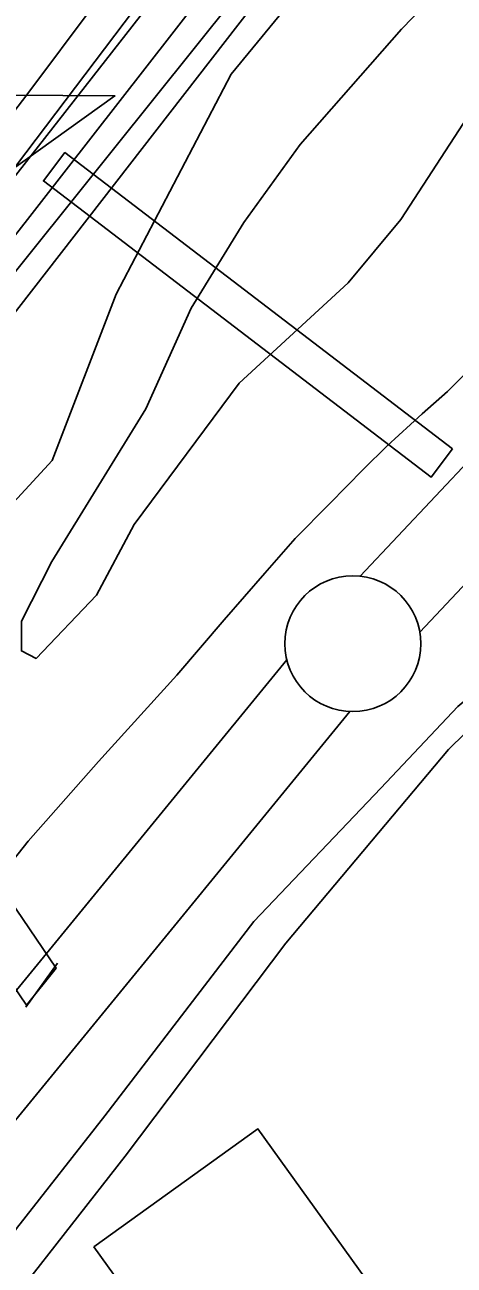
# Model space of a CAD drawing. Extents: x 3677843 to 3715951, y 511991 to 537744.
# Drawn here: x 3683902.5 to 3684060.4, y 519711.1 to 520167.6 of the extents above; entities that cross this region are included whole.
import ezdxf

# ---------------------------------------------------------------- set-up
doc = ezdxf.new("R2010")
doc.units = 0
for name, color, linetype in [('V-BLDG-OTLN', 7, 'Continuous'), ('V-CHAN-DOCK', 7, 'Continuous'), ('V-CHAN-NAID', 7, 'Continuous'), ('V-FLOD-BASE', 7, 'Continuous'), ('V-LEVE-TOET', 7, 'Continuous'), ('V-RIVR-EDGE', 7, 'Continuous'), ('V-RIVR-FERY', 7, 'Continuous'), ('V-RRAP-FSHR', 7, 'Continuous'), ('V-RRAP-RVMT', 7, 'Continuous'), ('V-SITE-OTLN', 7, 'Continuous'), ('V-SITE-VEGE', 7, 'Continuous'), ('V-SURV-LINE', 7, 'Continuous'), ('V-TOPO-DPTH', 7, 'Continuous'), ('V-TOPO-MINR', 7, 'Continuous'), ('V-TOPO-WATR', 7, 'Continuous')]:
    doc.layers.add(name, color=color, linetype=linetype)

msp = doc.modelspace()

# ---------------------------------------------------------------- linework, layer by layer
at = {"layer": 'V-BLDG-OTLN'}
msp.add_lwpolyline([(3683927.89, 519717.94), (3683988.2, 519761.28), (3684220.95, 519437.38), (3684160.65, 519394.04)], close=True, dxfattribs=at)
at = {"layer": 'V-CHAN-DOCK'}
for points in [[(3684059.76, 520011.63), (3683917.27, 520120.6), (3683909.33, 520110.2), (3684051.92, 520001.16), (3684059.76, 520011.63)], [(3683903.14, 519806.82), (3683793.09, 519969.03), (3683780.28, 519960.33), (3683767.52, 519979.14), (3683794.15, 519997.2), (3683914.02, 519820.41), (3683903.14, 519806.82)]]:
    msp.add_lwpolyline(points, dxfattribs=at)
at = {"layer": 'V-CHAN-NAID'}
msp.add_lwpolyline([(3683859.14, 520142.01), (3683935.63, 520141.46), (3683873.43, 520096.94)], dxfattribs=at)
at = {"layer": 'V-FLOD-BASE'}
msp.add_line((3683902.82, 519806.05), (3683914.55, 519822.33), dxfattribs=at)
at = {"layer": 'V-LEVE-TOET'}
for points in [[(3683780.71, 519690.4), (3683819.37, 519736.98), (3683840.96, 519763.55), (3683852.47, 519781.51), (3683866.45, 519808.81), (3683876.93, 519827.12), (3683890.19, 519850.27), (3683903.78, 519867.18), (3683929.54, 519896.51), (3683958.44, 519928.24), (3683975.85, 519948.6), (3683990.82, 519965.85), (3684001.96, 519978.62), (3684014.49, 519991.38), (3684027.02, 520004.13), (3684035.71, 520012.75), (3684048.58, 520024.47), (3684057.97, 520032.74), (3684066.67, 520041.36)], [(3683489.53, 519163.39), (3683497.89, 519179.65), (3683547.49, 519259.73), (3683637.64, 519383.22), (3683696.06, 519453.17), (3683782.53, 519564.96), (3683862.5, 519669.93), (3683883.22, 519700.1), (3683890.94, 519712.17), (3683899.47, 519724.64), (3683931.94, 519766.06), (3683986.75, 519837.64), (3684033.38, 519886.67), (3684061.76, 519916.8), (3684073.91, 519926.83), (3684084.85, 519935.66)]]:
    msp.add_lwpolyline(points, dxfattribs=at)
at = {"layer": 'V-RIVR-EDGE'}
msp.add_lwpolyline([(3683281.55, 519254.87), (3683329.12, 519314.18), (3683431.49, 519440), (3683498.33, 519523.88), (3683577.87, 519643.75), (3683632.1, 519725.26), (3683692.88, 519786.34), (3683762.7, 519860.01), (3683803.06, 519913.34), (3683830.14, 519941.49), (3683872.82, 519964.19), (3683912.55, 520007.32), (3683936.11, 520068.5), (3683978.34, 520149.43), (3684010.25, 520188.38), (3684114.35, 520288.37), (3684184.16, 520354.84), (3684214.9, 520407.59), (3684229.44, 520460.98), (3684277.61, 520516.69), (3684326.37, 520572.4)], dxfattribs=at)
at = {"layer": 'V-RIVR-FERY'}
msp.add_spline([(3683395.61, 529471.33), (3683521.93, 529210.06), (3683605.12, 528969.74), (3683680.85, 528445.16), (3683751.52, 527893.72), (3683927.94, 527005.71), (3684042.37, 526379.7), (3684112.21, 525834.62), (3684119.19, 525226.82), (3684092.52, 524348.19), (3684041.56, 523650.59), (3683951.37, 522948.56), (3683790.83, 522287.09), (3683653.77, 521935.75), (3683329.65, 521213.56), (3682839.7, 520457.29), (3682512.55, 519997.79), (3682286.16, 519635.95), (3682113.49, 519264.01), (3682089.81, 519186.3)], degree=3, dxfattribs=at)
at = {"layer": 'V-RRAP-FSHR'}
msp.add_lwpolyline([(3683860.38, 520028.68), (3684232.72, 520493.68), (3684417.05, 520747.64), (3684586.63, 521008.76), (3684748.84, 521334.26)], dxfattribs=at)
at = {"layer": 'V-RRAP-RVMT'}
msp.add_line((3683954.14, 520188.36), (3683859.7, 520063.58), dxfattribs=at)
at = {"layer": 'V-SITE-OTLN'}
msp.add_lwpolyline([(3683662.17, 519393.91), (3683770.09, 519533.41), (3683860.27, 519650.21), (3683939.35, 519751.26), (3683998.49, 519829.62), (3684058.34, 519900.99), (3684088.6, 519930.61), (3684099.29, 519938.65), (3684115.14, 519950.34), (3684141.34, 519973.73), (3684189.7, 520025.32), (3684207.05, 520043.24), (3684215.16, 520049.45), (3684227.7, 520058.58), (3684240.24, 520069.18), (3684248.72, 520076.85), (3684265.04, 520109.11), (3684300.91, 520161.86), (3684362.26, 520240.58), (3684441.72, 520341.99), (3684513.73, 520422.49)], dxfattribs=at)
at = {"layer": 'V-SITE-VEGE'}
msp.add_lwpolyline([(3684391.77, 520543.69), (3684284.05, 520423.26), (3684093.31, 520176.8), (3684040.74, 520095.97), (3684021.39, 520072.7), (3683981.38, 520035.78), (3683942.67, 519983.74), (3683928.81, 519957.7), (3683906.72, 519934.44), (3683901.24, 519937.21), (3683901.29, 519948.21), (3683912.38, 519970.14), (3683946.98, 520026.32), (3683963.64, 520063.34), (3683983.02, 520094.86), (3684003.76, 520123.62), (3684041.05, 520166.04), (3684107.32, 520234.45), (3684204.06, 520357.67), (3684255.26, 520438.51), (3684280.19, 520482.36), (3684323, 520528.89)], dxfattribs=at)
at = {"layer": 'V-SURV-LINE'}
for points in [[(3684025.89, 519964.71), (3684164.38, 520111.88)], [(3684186.24, 520091.34), (3684047.75, 519944.16)], [(3683677.22, 519540.75), (3683998.86, 519933.91)], [(3684022.09, 519914.93), (3683700.45, 519521.76)]]:
    msp.add_lwpolyline(points, dxfattribs=at)
msp.add_circle((3684023.12, 519939.88), 25, dxfattribs=at)
at = {"layer": 'V-TOPO-DPTH'}
for points in [[(3684318.7, 520619.39), (3684245.87, 520511.95), (3684242.14, 520506.55), (3684238.34, 520501.2), (3684234.44, 520495.91), (3684230.48, 520490.68), (3684056.71, 520265.49), (3683966.05, 520148.32), (3683875.17, 520031.31), (3683783.98, 519914.55), (3683692.58, 519797.95), (3683553.24, 519620.69), (3683531.25, 519592.92), (3683509.14, 519565.25), (3683486.84, 519537.74), (3683464.41, 519510.33), (3683441.83, 519483.04), (3683419.16, 519455.83), (3683396.38, 519428.71), (3683373.51, 519401.67), (3683308.89, 519325.59)], [(3682091.04, 518266.18), (3682624.25, 518657.99), (3682642.18, 518671.89), (3682659.6, 518686.37), (3682676.25, 518701.73), (3682692.39, 518717.67), (3683118.47, 519160.81), (3683182.59, 519229.03), (3683245.65, 519298.2), (3683307.11, 519368.78), (3683367.52, 519440.32), (3683454.04, 519545.17), (3683470.31, 519565.04), (3683486.48, 519585.01), (3683502.49, 519605.1), (3683518.39, 519625.27), (3683971.82, 520205.3), (3684012.28, 520257.82), (3684052.25, 520310.71), (3684091.47, 520364.15), (3684130.19, 520417.96), (3684164.79, 520466.77), (3684185.61, 520496.61), (3684206.12, 520526.67)], [(3684206.12, 520526.67), (3684185.61, 520496.61), (3684164.79, 520466.77), (3684130.19, 520417.96), (3684091.47, 520364.15), (3684052.25, 520310.71), (3684012.28, 520257.82), (3683971.82, 520205.3), (3683518.39, 519625.27), (3683502.49, 519605.1), (3683486.48, 519585.01), (3683470.31, 519565.04), (3683454.04, 519545.17), (3683367.52, 519440.32), (3683307.11, 519368.78)]]:
    msp.add_lwpolyline(points, dxfattribs=at)
at = {"layer": 'V-TOPO-MINR'}
for points in [[(3682090.97, 518272.97), (3682625.16, 518665.69), (3682640.85, 518677.85), (3682656.08, 518690.53), (3682670.65, 518703.97), (3682684.76, 518717.93), (3682997.53, 519043.55), (3683080.78, 519132.19), (3683162.68, 519222.04), (3683242.54, 519313.71), (3683321.04, 519406.59), (3683452.35, 519565.54), (3683464.12, 519579.89), (3683475.82, 519594.3), (3683487.41, 519608.8), (3683498.94, 519623.35), (3683754.29, 519948.37), (3683829.33, 520045.05), (3683903.61, 520142.31), (3683976.74, 520240.44), (3684049.1, 520339.15), (3684160.62, 520493.18), (3684176.47, 520515.43), (3684192.08, 520537.83)], [(3683290.09, 519325.56), (3683332.1, 519375.08), (3683373.79, 519424.88), (3683415.27, 519474.85), (3683455.8, 519524.02), (3683476.74, 519549.64), (3683497.53, 519575.37), (3683518.11, 519601.27), (3683538.54, 519627.29), (3684185.81, 520458.91), (3684192.48, 520467.62), (3684199.05, 520476.42), (3684205.47, 520485.32), (3684211.79, 520494.29), (3684217.97, 520503.37), (3684224.05, 520512.5), (3684230, 520521.73), (3684235.85, 520531.02)], [(3682091.04, 518266.18), (3682624.25, 518657.99), (3682642.18, 518671.89), (3682659.6, 518686.37), (3682676.25, 518701.73), (3682692.39, 518717.67), (3683118.47, 519160.81), (3683182.59, 519229.03), (3683245.65, 519298.2), (3683307.11, 519368.78), (3683367.52, 519440.32), (3683454.04, 519545.17), (3683470.31, 519565.04), (3683486.48, 519585.01), (3683502.49, 519605.1), (3683518.39, 519625.27), (3683971.82, 520205.3), (3684012.28, 520257.82), (3684052.25, 520310.71), (3684091.47, 520364.15), (3684130.19, 520417.96), (3684164.79, 520466.77), (3684185.61, 520496.61), (3684206.12, 520526.67)]]:
    msp.add_lwpolyline(points, dxfattribs=at)
at = {"layer": 'V-TOPO-WATR'}
msp.add_lwpolyline([(3683308.89, 519325.59), (3683373.51, 519401.67), (3683396.38, 519428.71), (3683419.16, 519455.83), (3683441.83, 519483.04), (3683464.41, 519510.33), (3683486.84, 519537.74), (3683509.14, 519565.25), (3683531.25, 519592.92), (3683553.24, 519620.69), (3683692.58, 519797.95), (3683783.98, 519914.55), (3683875.17, 520031.31), (3683966.05, 520148.32), (3684056.71, 520265.49), (3684230.48, 520490.68), (3684234.44, 520495.91), (3684238.34, 520501.2), (3684242.14, 520506.55), (3684245.87, 520511.95), (3684318.7, 520619.39)], dxfattribs=at)

doc.saveas('drawing.dxf')
